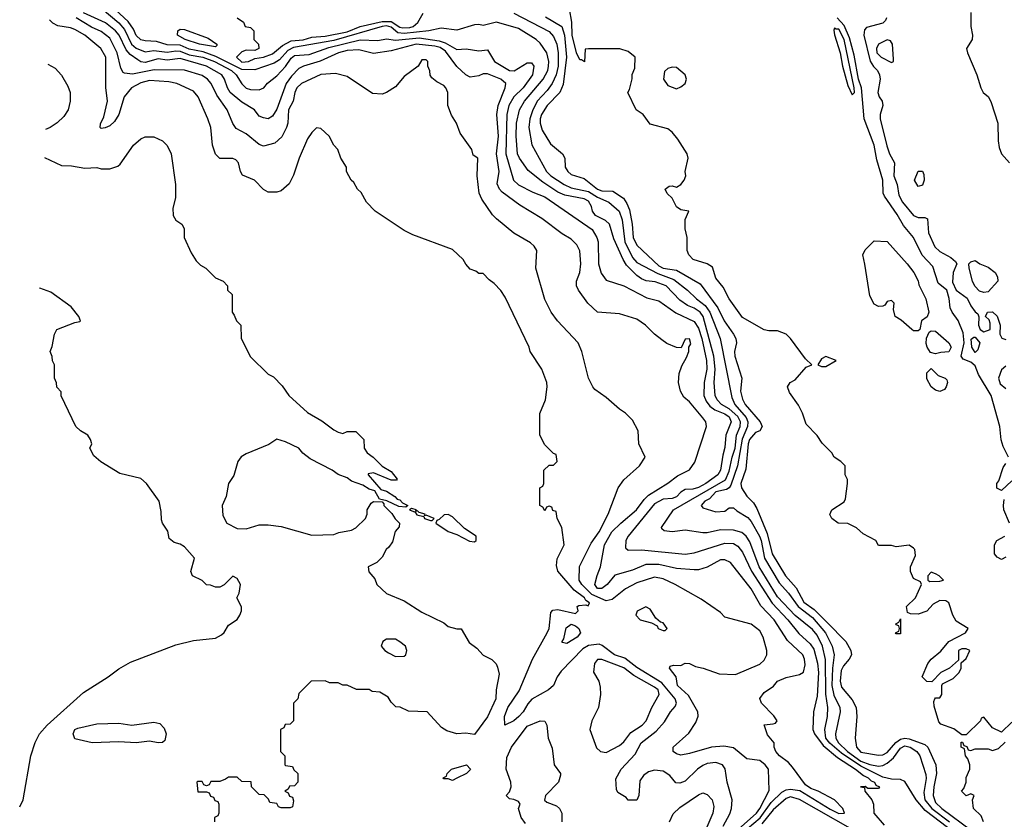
# Model space of a CAD drawing. Header units: inches. Extents: x 2348341 to 2479810, y 460419 to 613669.
# Tile 297 of 656: x 2350019 to 2354503, y 566082 to 569721. Entities that reach past the tile are written whole.
import ezdxf

# ---------------------------------------------------------------- set-up
doc = ezdxf.new("R2010")
doc.units = ezdxf.units.IN
doc.header["$MEASUREMENT"] = 0
doc.layers.add('C3556', color=7, linetype='Continuous')

msp = doc.modelspace()

# ---------------------------------------------------------------- linework, layer by layer
at = {"layer": 'C3556', "color": 2}
for points, elevation in [([(2354243.6, 566043.6), (2354142.1, 566122.1), (2354102.2, 566170), (2354050, 566254), (2354030, 566262.7), (2353990, 566264), (2353950, 566273.6), (2353850, 566322.8), (2353761.8, 566381.8), (2353708.1, 566428.1), (2353690.8, 566450), (2353686.2, 566490), (2353698.3, 566550), (2353699.1, 566590), (2353690.6, 566650.6), (2353689, 566809), (2353675.1, 566870), (2353650, 566919.6), (2353630, 566944.7), (2353550, 567009.7), (2353470, 567094.7), (2353386.4, 567230), (2353344.1, 567344.1), (2353327.3, 567370), (2353307.2, 567387.3), (2353270, 567398), (2353210, 567398.4), (2353150, 567385.6), (2353130, 567385.6), (2353050, 567397.6), (2352990, 567389.2), (2352954.6, 567394.6), (2352944, 567404), (2352942, 567410), (2352996.2, 567490), (2353233.1, 567626.9), (2353250, 567665.5), (2353263.7, 567730), (2353278, 567770), (2353283.2, 567830), (2353299.8, 567870), (2353301.5, 567890), (2353290, 567915.3), (2353250, 567949.8), (2353215.1, 567970), (2353195.8, 567990), (2353186.6, 568010), (2353181.1, 568070), (2353185.8, 568130), (2353180.3, 568190), (2353131.7, 568370), (2353118.3, 568390), (2353090, 568408.5), (2353060.5, 568420.5), (2353024.9, 568444.9), (2352963.7, 568510), (2352913, 568527), (2352871.7, 568531.7), (2352850, 568540.9), (2352830, 568556.2), (2352783, 568603), (2352766.6, 568630), (2352724.1, 568724.1), (2352704.5, 568790), (2352686.9, 568806.9), (2352642, 568830), (2352627.3, 568850), (2352623.6, 568870), (2352610, 568894.7), (2352590, 568905.1), (2352502, 568922), (2352470, 568936), (2352401.7, 568981.7), (2352334.3, 569034.3), (2352294.7, 569090), (2352286.6, 569110), (2352279.7, 569190), (2352281.7, 569250), (2352295.8, 569310), (2352317.4, 569350), (2352403.1, 569450), (2352423.5, 569490), (2352427.2, 569510), (2352428.4, 569530), (2352418.9, 569570), (2352390, 569614.5), (2352370.9, 569630.9), (2352290, 569680.4), (2352190, 569709.6), (2352130, 569694), (2352110, 569698.7), (2352090, 569697.4), (2352010, 569673), (2351938, 569682), (2351882, 569670), (2351770, 569658.1), (2351741.4, 569661.4), (2351710, 569686.8), (2351690, 569692.7), (2351670, 569690.4), (2351450, 569626.5), (2351266.5, 569593.5), (2351239.8, 569580.2), (2351202.6, 569537.4), (2351177.1, 569522.9), (2351090, 569492.9), (2351030, 569494.7), (2350912.8, 569552.8), (2350854.6, 569574.6), (2350790, 569586.7), (2350750, 569604.1), (2350690, 569605.8), (2350641.4, 569621.5), (2350590, 569624.2), (2350570, 569629.7), (2350550, 569649.6), (2350538, 569678), (2350513.3, 569713.3), (2350418.7, 569798.7)], 78), ([(2353304.6, 566015.4), (2353391.1, 566088.9), (2353441.9, 566158.1), (2353490, 566205.4), (2353510, 566215.4), (2353530, 566218.5), (2353572, 566212), (2353710, 566127.3), (2353750, 566107.6), (2353775.3, 566110), (2353767, 566130), (2353729.3, 566170), (2353656, 566210), (2353622.3, 566222.3), (2353598.3, 566238.3), (2353539.1, 566319.1), (2353519.8, 566339.8), (2353479.3, 566370), (2353462.7, 566390), (2353455.3, 566410), (2353455.3, 566430), (2353425.2, 566465.2), (2353409.1, 566510.9), (2353450, 566516), (2353460.4, 566519.6), (2353468.7, 566530), (2353452.9, 566552.9), (2353397.2, 566610), (2353390, 566632), (2353410, 566658), (2353452.1, 566687.9), (2353469.6, 566710.4), (2353510, 566726.8), (2353570, 566741), (2353589.2, 566750.8), (2353595.9, 566784.1), (2353593.6, 566810), (2353585.2, 566830), (2353515.2, 566895.2), (2353455.6, 566990), (2353393.5, 567053.5), (2353349.5, 567130), (2353256, 567250), (2353230, 567262), (2353210, 567262), (2353150, 567229.5), (2353110, 567217.6), (2353090, 567216.9), (2353010, 567223), (2352930, 567241.7), (2352870, 567240.5), (2352810, 567215.6), (2352730, 567192.3), (2352694.4, 567150), (2352670, 567131.6), (2352650, 567132.3), (2352638.7, 567150), (2352648.3, 567191.7), (2352664.5, 567230), (2352682.4, 567330), (2352716.3, 567390), (2352756.3, 567430), (2352827.8, 567490), (2352863, 567537), (2352883.3, 567556.7), (2352970, 567610.6), (2353014.6, 567645.4), (2353070, 567672.4), (2353093.8, 567706.2), (2353147, 567870), (2353143.7, 567890), (2353130, 567909.2), (2353070, 567982), (2353043.2, 568003.2), (2353029, 568030), (2353019, 568070), (2353022, 568110), (2353034.6, 568145.4), (2353056.4, 568183.6), (2353066, 568210), (2353066, 568230), (2353075.1, 568244.9), (2353070, 568268), (2353050, 568266), (2353032, 568228), (2353010, 568228.7), (2352966.8, 568246.8), (2352943.2, 568263.2), (2352909.3, 568289.3), (2352868.7, 568330), (2352830, 568357.2), (2352750, 568382.7), (2352650, 568389.2), (2352606, 568430), (2352563.7, 568490), (2352555.1, 568510), (2352555.1, 568530), (2352569.4, 568570), (2352574.5, 568610), (2352569.4, 568669.4), (2352556.6, 568696.6), (2352530, 568721.2), (2352490, 568746), (2352396.6, 568816.6), (2352296.1, 568876.1), (2352216.1, 568936.1), (2352203.7, 568950), (2352193.6, 568973.6), (2352202, 569030), (2352190.8, 569110), (2352199.3, 569190), (2352192, 569290), (2352197.7, 569330), (2352229.5, 569410), (2352232.3, 569430), (2352210, 569449.4), (2352150, 569474), (2352130, 569474.5), (2352110, 569466), (2352070, 569459), (2352050, 569469.3), (2352010, 569507.6), (2351957.9, 569577.9), (2351933.6, 569593.6), (2351910, 569599.8), (2351824.7, 569610), (2351710, 569578.7), (2351630, 569567.6), (2351563.3, 569583.3), (2351510, 569580.3), (2351470.7, 569570), (2351387.7, 569532.3), (2351310.8, 569510), (2351290, 569498.7), (2351256.4, 569463.6), (2351232.9, 569430), (2351190, 569314), (2351170, 569282), (2351150, 569269), (2351130, 569274), (2351110, 569282), (2351089, 569310), (2351030, 569345.1), (2350977.6, 569390), (2350964.7, 569410), (2350951.5, 569450), (2350939.6, 569470), (2350870, 569509.8), (2350750, 569544.4), (2350690, 569536.4), (2350650, 569542.3), (2350590, 569526.2), (2350570, 569529.7), (2350557.4, 569537.4), (2350522.3, 569562.3), (2350503.2, 569583.2), (2350471.8, 569650), (2350455.4, 569670), (2350410, 569706.2), (2350310, 569752.4)], 86), ([(2350394.7, 569770), (2350470, 569706.2), (2350496.2, 569676.2), (2350528.8, 569610), (2350550, 569590.8), (2350590, 569574.8), (2350630, 569580.7), (2350690, 569572.7), (2350730, 569579.5), (2350750, 569577.9), (2350790, 569561.5), (2350853.6, 569550), (2350906.3, 569530), (2350983.1, 569490), (2351005.4, 569470), (2351030, 569429.4), (2351050, 569409.6), (2351070, 569402.9), (2351110, 569402), (2351130.8, 569410), (2351147.9, 569432.1), (2351190, 569466), (2351230, 569507.8), (2351254.9, 569545.1), (2351270, 569557.4), (2351337.8, 569562.2), (2351426.5, 569593.5), (2351570, 569628.7), (2351650, 569625.4), (2351690, 569633.6), (2351730, 569628), (2351837.8, 569637.8), (2351930, 569625.2), (2351956.1, 569616.1), (2352010, 569585.6), (2352052.5, 569587.5), (2352110, 569578.7), (2352150, 569584), (2352180.7, 569530), (2352250.3, 569489.7), (2352271.4, 569488.6), (2352330, 569524.5), (2352350, 569525.2), (2352360.9, 569510), (2352355.1, 569470), (2352311.1, 569410), (2352269.7, 569370), (2352247.2, 569330), (2352236.8, 569290), (2352233.3, 569110), (2352267.3, 568990), (2352290, 568969.6), (2352355.3, 568935.3), (2352410, 568914), (2352625.4, 568765.4), (2352647.6, 568730), (2352653.3, 568710), (2352655.1, 568610), (2352667.3, 568567.3), (2352690, 568535.3), (2352770, 568509.3), (2352874.9, 568454.9), (2352930, 568440.9), (2353006.7, 568386.7), (2353090, 568347.6), (2353110, 568316.2), (2353125.5, 568270), (2353147, 568170), (2353147.8, 568130), (2353135.8, 568070), (2353134.2, 568010), (2353144.6, 567984.6), (2353162, 567962), (2353184.4, 567944.4), (2353230, 567927.1), (2353250, 567913.1), (2353258.9, 567890), (2353235.1, 567830), (2353230, 567774), (2353220.5, 567739.5), (2353211.1, 567670), (2353198, 567650), (2353143.6, 567610), (2353110, 567591.8), (2353084.6, 567584.6), (2353050, 567582), (2353030, 567570.7), (2353010, 567548.7), (2352990, 567542), (2352950, 567538.9), (2352910, 567518), (2352789.7, 567370.3), (2352779.5, 567350), (2352777.2, 567317.2), (2352790, 567307), (2352850, 567307.6), (2353050, 567288), (2353090, 567294), (2353230, 567338.9), (2353270, 567337.4), (2353290, 567325.1), (2353310, 567298), (2353351.4, 567211.4), (2353445.9, 567065.9), (2353517.2, 566990), (2353567.2, 566927.2), (2353619.6, 566879.6), (2353636.2, 566856.2), (2353652.4, 566792.4), (2353656.8, 566750), (2353650, 566642), (2353633.6, 566570), (2353631.5, 566490), (2353638.9, 566470), (2353678, 566418), (2353743.2, 566363.2), (2353825.6, 566310), (2353861.1, 566281.1), (2353883.7, 566270), (2353896.9, 566256.9), (2353912.3, 566250), (2353917.2, 566237.2), (2353934, 566230), (2353930, 566222), (2353919, 566221), (2353882, 566222), (2353868.7, 566231.3), (2353848.7, 566230), (2353866, 566226), (2353868, 566210), (2353899, 566170), (2353908, 566150), (2353909.2, 566110), (2353955.2, 566055.2)], 82), ([(2351010, 569728.7), (2351038, 569710), (2351046, 569690), (2351070, 569686), (2351086, 569670), (2351086, 569630), (2351106, 569610), (2351108, 569590), (2351090, 569581), (2351050, 569582.8), (2351030, 569574), (2351006.6, 569550), (2351030, 569527.8), (2351061, 569530), (2351090, 569544.5), (2351130, 569549.7), (2351170, 569566), (2351216, 569604), (2351256, 569624), (2351310, 569629.8), (2351350, 569640.7), (2351410, 569646), (2351510, 569666.1), (2351570, 569689.2), (2351670, 569712.9), (2351710, 569712.3), (2351750, 569687), (2351763.3, 569683.3), (2351795, 569685), (2351810.4, 569690), (2351832.7, 569707.3), (2351856, 569750)], 74), ([(2352269.2, 569750), (2352430, 569667.6), (2352450, 569643.7), (2352465.4, 569610), (2352471.8, 569570), (2352470.7, 569510), (2352461.4, 569470), (2352444, 569430), (2352421.7, 569398.3), (2352375.8, 569350), (2352353.7, 569306.3), (2352341.7, 569270), (2352337.4, 569230), (2352351.9, 569151.9), (2352417.6, 569030), (2352438, 569010), (2352498.4, 568970), (2352530, 568954.8), (2352610, 568939.3), (2352650, 568913.5), (2352702, 568890), (2352749.6, 568850), (2352762.7, 568810), (2352775.3, 568710), (2352810, 568638.4), (2352830, 568615.4), (2352925.7, 568565.7), (2352997.9, 568537.9), (2353060.7, 568490), (2353100.5, 568450), (2353140, 568420), (2353162.2, 568390), (2353208.3, 568270), (2353262, 568002), (2353276.4, 567970), (2353328, 567910), (2353335.1, 567890), (2353334, 567870), (2353308.8, 567811.2), (2353287.4, 567690), (2353257.4, 567602.6), (2353249.8, 567590.2), (2353237.8, 567582.2), (2353190, 567571.2), (2353160.5, 567539.5), (2353139.3, 567530), (2353122.7, 567510), (2353130, 567499), (2353190, 567480.9), (2353230, 567483.7), (2353250, 567499), (2353270, 567499), (2353284.7, 567484.7), (2353334.9, 567454.9), (2353350, 567437), (2353387.8, 567370), (2353395.9, 567350), (2353410.6, 567270.6), (2353477, 567157), (2353520.5, 567110), (2353563.5, 567050), (2353630, 566999.8), (2353688.7, 566930), (2353719.1, 566870), (2353727.6, 566830), (2353720.2, 566770), (2353718, 566690), (2353727.1, 566647.1), (2353754, 566590), (2353755.1, 566570), (2353734.7, 566470), (2353736.3, 566450), (2353747.4, 566430), (2353788.7, 566390), (2353850, 566346.4), (2353890, 566330.8), (2353930, 566324), (2353950, 566325.6), (2353970, 566336.9), (2353998.7, 566361.3), (2354030, 566404.7), (2354050, 566415.1), (2354074, 566410), (2354105.1, 566390), (2354117.6, 566370), (2354145.4, 566285.4), (2354146.6, 566266.6), (2354136.8, 566203.2), (2354141.1, 566170), (2354173.5, 566130), (2354254, 566070)], 74), ([(2354536.9, 566523.1), (2354490, 566478), (2354450, 566498), (2354410, 566546), (2354398, 566542), (2354394, 566530), (2354330, 566466), (2354310, 566466), (2354273.6, 566493.6), (2354214.6, 566514.6), (2354204.7, 566524.7), (2354184, 566596), (2354182, 566618), (2354186, 566630), (2354190, 566634), (2354210, 566634), (2354218, 566650), (2354218, 566690), (2354222, 566698), (2354270, 566722), (2354298, 566750), (2354306, 566770), (2354306, 566794), (2354330, 566814), (2354346, 566850), (2354330, 566858), (2354310, 566858), (2354294, 566850), (2354294, 566806), (2354254, 566770), (2354214, 566750), (2354172.7, 566707.3), (2354150, 566708), (2354128.7, 566730), (2354155.3, 566790), (2354169.5, 566810.5), (2354213.2, 566846.8), (2354250, 566891.3), (2354326, 566930), (2354338, 566950), (2354283.1, 566983.1), (2354268, 567010), (2354250, 567066), (2354236.4, 567076.4), (2354210, 567078), (2354179.6, 567060.4), (2354150.9, 567029.1), (2354110, 567015.3), (2354076.4, 567016.4), (2354062, 567022), (2354058, 567050), (2354098, 567090), (2354126, 567150), (2354122, 567162), (2354090, 567178), (2354075.3, 567210), (2354075.3, 567230), (2354098, 567282), (2354095.3, 567310), (2354090, 567315.3), (2354070, 567328.7), (2354010, 567322), (2353990, 567328), (2353930, 567328), (2353918, 567350), (2353860.2, 567380.2), (2353830, 567408), (2353790, 567428), (2353746, 567430), (2353718, 567450), (2353708.7, 567468.7), (2353718, 567490), (2353773.2, 567526.8), (2353779.3, 567540.7), (2353789, 567610), (2353788.7, 567628.7), (2353778, 567650), (2353778, 567690), (2353758, 567710), (2353728, 567730), (2353718, 567750), (2353673.6, 567793.6), (2353650, 567828), (2353600.2, 567880.2), (2353584, 567930), (2353566, 567966), (2353524.7, 568024.7), (2353515.3, 568050), (2353528, 568070), (2353550, 568082), (2353601.2, 568138.8), (2353626, 568150), (2353598, 568178), (2353529, 568270), (2353510, 568289), (2353470, 568304), (2353430, 568304), (2353410, 568308.7), (2353310, 568365.2), (2353249.4, 568450), (2353222.7, 568502.7), (2353190, 568544), (2353174, 568594), (2353149.1, 568609.1), (2353086, 568630), (2353066, 568650), (2353058, 568670), (2353058, 568730), (2353049, 568769), (2353049, 568811), (2353066, 568850), (2353030, 568855.3), (2353010, 568868.7), (2352990, 568908), (2352968, 568930), (2352958, 568950), (2352976.4, 568963.6), (2352990, 568964.7), (2353010, 568958), (2353030, 568971), (2353045.2, 568990), (2353053.2, 569010), (2353049.2, 569030), (2353063.7, 569090), (2353059.3, 569110), (2353016.6, 569176.6), (2352990, 569209), (2352970, 569224), (2352890, 569246), (2352858, 569290), (2352826, 569310), (2352788, 569390), (2352796.4, 569403.6), (2352808.4, 569451.6), (2352808.9, 569471.1), (2352820.4, 569499.6), (2352822, 569550), (2352790, 569575.3), (2352751.6, 569588.4), (2352610, 569588), (2352594, 569586), (2352591.3, 569528.7), (2352578, 569538), (2352570, 569538), (2352554, 569570), (2352535.4, 569650), (2352532.8, 569710), (2352523.6, 569770)], 66), ([(2354350, 569754), (2354350.8, 569690), (2354358.8, 569650), (2354356, 569630), (2354331, 569590), (2354334.8, 569570), (2354378, 569470), (2354396, 569410), (2354406, 569390), (2354430.4, 569370.4), (2354443.4, 569343.4), (2354474, 569250), (2354474.8, 569170), (2354479.8, 569139.8), (2354490.6, 569110.6), (2354526, 569070)], 66), ([(2353222.9, 566050), (2353253.1, 566106.9), (2353260.7, 566130), (2353262.9, 566170), (2353240.7, 566250), (2353231.9, 566311.9), (2353219, 566330), (2353190, 566340.7), (2353150, 566335.1), (2353130, 566325.6), (2353105.5, 566310), (2353050, 566255.1), (2353026, 566246), (2353007, 566247), (2352980.1, 566280.1), (2352950, 566300.7), (2352910, 566305.1), (2352883.1, 566296.9), (2352859.1, 566280.9), (2352842.8, 566257.2), (2352838, 566190), (2352830, 566168), (2352790, 566168), (2352780.4, 566180.4), (2352743.1, 566203.1), (2352736.4, 566216.4), (2352734.6, 566265.4), (2352758, 566310), (2352822.4, 566377.6), (2352849.6, 566430), (2352917.2, 566482.7), (2352955.4, 566524.6), (2352982.9, 566570), (2353004.4, 566595.6), (2353009.6, 566610), (2353003.5, 566630), (2352942.8, 566702.8), (2352830, 566772.3), (2352774.5, 566814.5), (2352727.3, 566830), (2352672.3, 566872.3), (2352658, 566878), (2352610, 566872.4), (2352583, 566857), (2352484.4, 566755.6), (2352466, 566730), (2352450.3, 566689.7), (2352427.3, 566670), (2352352, 566628), (2352333.5, 566606.5), (2352312.4, 566570), (2352292.7, 566550), (2352270, 566529.6), (2352228, 566510), (2352227.3, 566550), (2352241.6, 566590), (2352293.6, 566666.4), (2352354, 566810), (2352421.6, 566930), (2352429.6, 566950), (2352438, 567022), (2352447.2, 567032.8), (2352470, 567037.1), (2352550, 567018), (2352562, 567030), (2352558, 567050), (2352564.7, 567055.3), (2352596.9, 567056.9), (2352607.3, 567052.7), (2352614, 567066), (2352596.6, 567076.6), (2352591.5, 567090), (2352543.9, 567123.9), (2352469.1, 567210.9), (2352463.1, 567236.9), (2352467.3, 567267.3), (2352498, 567330), (2352488, 567410), (2352466, 567450), (2352462, 567482), (2352447.3, 567487.3), (2352442, 567502), (2352430, 567506), (2352418, 567502), (2352410, 567486), (2352402, 567502), (2352388, 567510), (2352388, 567590), (2352402, 567598), (2352406, 567610), (2352406, 567670), (2352430, 567694), (2352450, 567694), (2352466, 567710), (2352462, 567742), (2352450, 567746), (2352410, 567786), (2352388, 567830), (2352388.4, 567928.4), (2352414, 567990), (2352421.2, 568050), (2352419.3, 568070), (2352397.2, 568130), (2352344, 568210), (2352339, 568230), (2352230, 568458), (2352210, 568488), (2352180.4, 568520.4), (2352156.4, 568536.4), (2352130, 568566), (2352110, 568566), (2352096.4, 568576.4), (2352070, 568586), (2352050, 568608), (2352038, 568630), (2351990, 568675.3), (2351810, 568742), (2351770, 568762), (2351638, 568850), (2351598, 568890), (2351573.6, 568933.6), (2351558, 568950), (2351540.4, 568980.4), (2351528, 568990), (2351508, 569030), (2351508, 569050), (2351482, 569090), (2351468, 569130), (2351449.1, 569149.1), (2351428, 569190), (2351390, 569226), (2351370, 569228), (2351350, 569208), (2351330, 569178), (2351291, 569090), (2351266.4, 569013.6), (2351246, 568974), (2351210, 568942), (2351190, 568935.3), (2351150, 568935.3), (2351130, 568948), (2351088, 568990), (2351033.6, 569013.6), (2351024, 569030), (2351015.3, 569070), (2351003.1, 569083.1), (2350988.9, 569088.9), (2350930, 569088.7), (2350910, 569108), (2350897.2, 569150), (2350889.2, 569230), (2350876, 569270), (2350832, 569370), (2350810, 569396), (2350735.3, 569430), (2350697.7, 569437.7), (2350610, 569443.5), (2350570, 569434), (2350528, 569410), (2350494, 569370), (2350471, 569290), (2350450, 569258), (2350430, 569238), (2350408, 569228), (2350390, 569226), (2350386, 569230), (2350387.3, 569247.3), (2350402, 569278), (2350419, 569350), (2350412, 569412), (2350411.6, 569550), (2350389.2, 569590), (2350315.1, 569650), (2350270, 569676.2), (2350250, 569683.7), (2350192.3, 569692.3), (2350170, 569705.2), (2350155.1, 569719.5)], 94), ([(2353277, 566023), (2353374, 566110), (2353390, 566130.6), (2353432.5, 566212.5), (2353428.7, 566310), (2353414, 566330), (2353390, 566348.7), (2353330, 566356), (2353270, 566407.3), (2353225.8, 566414.2), (2353170, 566409.6), (2353070, 566380.9), (2353030, 566374), (2353010, 566379), (2352995.3, 566390), (2352995.3, 566410), (2353067, 566473), (2353097.5, 566522.5), (2353109.2, 566550.8), (2353106.6, 566570), (2353065.1, 566645.1), (2353015.3, 566690), (2353008.7, 566730), (2352978, 566770), (2352982, 566778), (2352996.4, 566783.6), (2353030, 566782), (2353050, 566792), (2353068.7, 566791.3), (2353096.8, 566776.8), (2353131, 566770), (2353203.7, 566743.7), (2353278.9, 566741.1), (2353390, 566787.7), (2353410, 566806), (2353421.2, 566830), (2353421.2, 566850), (2353405.2, 566910), (2353390, 566939), (2353350, 566969.2), (2353230, 567002), (2353210, 567022), (2353122.7, 567082.7), (2353004, 567150), (2352950, 567175.6), (2352910, 567182.9), (2352830, 567158), (2352777.3, 567130), (2352717.8, 567082.2), (2352690, 567075.1), (2352625.2, 567105.2), (2352579.1, 567150), (2352566.9, 567170), (2352568.5, 567231.5), (2352621.5, 567338.5), (2352658, 567390), (2352699.3, 567470), (2352745.2, 567590), (2352770, 567626), (2352842, 567690), (2352868, 567730), (2352838, 567790), (2352835.3, 567850), (2352810, 567898), (2352778, 567930), (2352750, 567948.7), (2352690, 568002), (2352638, 568038), (2352628.7, 568050), (2352609, 568090), (2352579, 568210), (2352562, 568250), (2352468.7, 568350), (2352439, 568390), (2352410, 568448), (2352369, 568590), (2352374, 568670), (2352362, 568690), (2352345.6, 568705.6), (2352269.5, 568749.5), (2352190, 568814), (2352172, 568832), (2352124.2, 568904.2), (2352111.6, 568931.6), (2352102.7, 569010), (2352106, 569090), (2352084, 569104), (2352078, 569130), (2352024.7, 569204.7), (2352008.7, 569250), (2351985.6, 569285.6), (2351968.7, 569330), (2351968.9, 569388.9), (2351959, 569410), (2351950, 569422), (2351918, 569438), (2351896.4, 569456.4), (2351888.4, 569468.4), (2351887.3, 569487.3), (2351878, 569510), (2351878, 569530), (2351870, 569538), (2351850, 569538), (2351834, 569510), (2351770, 569462), (2351730, 569415.3), (2351690, 569388.7), (2351670, 569382), (2351625.6, 569385.6), (2351510, 569462), (2351456.5, 569476.5), (2351390, 569471.8), (2351302.8, 569430), (2351280.4, 569410), (2351272.2, 569390), (2351263.7, 569350), (2351243.6, 569310), (2351239.5, 569250), (2351234, 569230), (2351212.8, 569187.3), (2351181.2, 569158.8), (2351130, 569144.5), (2351110, 569152.7), (2351050, 569200.7), (2351004.9, 569224.9), (2350990, 569249), (2350964.5, 569310), (2350916.8, 569376.8), (2350891.5, 569430), (2350874, 569450), (2350850, 569466.6), (2350770, 569491.1), (2350632.1, 569492.1), (2350533.4, 569473.4), (2350497, 569477), (2350490, 569481.2), (2350480.1, 569500.1), (2350463.1, 569570), (2350430, 569636.3), (2350390, 569666.6), (2350346.2, 569686.2), (2350275.8, 569730)], 90), ([(2352414.1, 569734.2), (2352487.6, 569690), (2352500.3, 569650), (2352509.8, 569550), (2352493.8, 569426.2), (2352478.7, 569390), (2352421.1, 569330), (2352396, 569290), (2352388.7, 569270), (2352388.6, 569250), (2352398.2, 569218.2), (2352436.5, 569156.5), (2352491.2, 569110), (2352501.6, 569090), (2352503.6, 569050), (2352514.5, 569030), (2352530, 569016.2), (2352590, 568997.3), (2352650, 568949.8), (2352670, 568942.5), (2352720.7, 568940.7), (2352768.5, 568908.5), (2352784.5, 568884.5), (2352795.7, 568855.7), (2352808.6, 568790), (2352812.8, 568730), (2352830, 568694.5), (2352930, 568600.4), (2352950, 568589.8), (2353010, 568580.4), (2353118.4, 568518.4), (2353198.9, 568410), (2353226.6, 568350), (2353269.6, 568290), (2353279.6, 568270), (2353282.9, 568250), (2353274.5, 568210), (2353275.6, 568190), (2353307.8, 568090), (2353301.1, 568030), (2353310, 567993.2), (2353322.2, 567970), (2353391.2, 567890), (2353400.7, 567870), (2353389.7, 567850.3), (2353370, 567842.6), (2353343.1, 567810), (2353336.8, 567790), (2353325.2, 567674.8), (2353302.6, 567610), (2353306.3, 567590), (2353330, 567552.3), (2353361.2, 567521.2), (2353376.4, 567496.4), (2353422.9, 567382.9), (2353445.1, 567290), (2353506.9, 567190), (2353555, 567135), (2353589.8, 567070), (2353636.7, 567036.7), (2353696.6, 566976.6), (2353780.7, 566890), (2353804.5, 566850), (2353806.6, 566830), (2353796, 566810), (2353770, 566780.7), (2353760.6, 566759.4), (2353755.8, 566710), (2353762.2, 566682.2), (2353810, 566625.6), (2353828.4, 566590), (2353831.5, 566550), (2353824.2, 566450), (2353830, 566409.4), (2353850, 566386.3), (2353930, 566372.8), (2353950, 566375.1), (2353970, 566384.8), (2354008.7, 566431.3), (2354030, 566445.5), (2354050, 566450.8), (2354070, 566448.1), (2354141.6, 566421.6), (2354154, 566410), (2354190.9, 566330), (2354194.5, 566290), (2354181.8, 566230), (2354179.7, 566190), (2354190, 566158.4), (2354218.7, 566130), (2354353.7, 566030)], 70), ([(2354522.7, 567730), (2354498.3, 567778.3), (2354488.5, 567808.5), (2354483.1, 567870), (2354443.7, 568010), (2354386.1, 568106.1), (2354370, 568145.1), (2354350, 568161.7), (2354315.8, 568175.8), (2354307, 568190), (2354320.2, 568250), (2354316.1, 568296.1), (2354292.4, 568352.4), (2354265, 568390), (2354256.2, 568410), (2354252.5, 568452.5), (2354241, 568490), (2354201.4, 568521.4), (2354177.3, 568597.3), (2354128.9, 568648.9), (2354088.9, 568730), (2354043.9, 568783.9), (2354014.6, 568834.6), (2353957.3, 568917.3), (2353951.6, 568931.6), (2353949.7, 568990.3), (2353923.1, 569083.1), (2353910, 569149.3), (2353864.7, 569270), (2353852.2, 569410), (2353839.2, 569450), (2353819.4, 569559.4), (2353798.4, 569638.4), (2353774.2, 569694.2), (2353741.6, 569730)], 62), ([(2353967, 569730), (2353962.6, 569717.4), (2353950, 569705.1), (2353874.9, 569685.1), (2353865.7, 569674.3), (2353863.6, 569650), (2353892.5, 569532.5), (2353907.2, 569507.2), (2353925.5, 569490), (2353935.3, 569470), (2353937, 569450), (2353926.5, 569390), (2353932.7, 569370), (2353946.7, 569350), (2353950.4, 569330), (2353937.5, 569290), (2353937.1, 569270), (2353967.3, 569147.3), (2353980.5, 569110), (2354003, 569070), (2354000.2, 569010), (2354014.7, 568970), (2354022.6, 568922.6), (2354039.6, 568890), (2354089.5, 568829.5), (2354110, 568820.9), (2354141, 568821), (2354153.7, 568813.7), (2354157.2, 568750), (2354187.3, 568687.3), (2354210, 568666), (2354259.2, 568639.2), (2354280.7, 568620.7), (2354286.7, 568610), (2354269.5, 568570.5), (2354266.5, 568526.5), (2354284.2, 568490), (2354333.3, 568453.3), (2354350, 568418.8), (2354370, 568390.8), (2354382.8, 568382.8), (2354387.7, 568367.7), (2354385.5, 568330), (2354393.4, 568310), (2354410, 568300.3), (2354439, 568310), (2354439.3, 568339.3), (2354434, 568354), (2354418, 568370), (2354426, 568390), (2354450, 568391.3), (2354470, 568372), (2354484.7, 568330), (2354482, 568290), (2354491.6, 568271.6), (2354510, 568264.7)], 62), ([(2350147.4, 569518.1), (2350180.4, 569500.4), (2350208.9, 569468.9), (2350238, 569418), (2350248.7, 569390), (2350248.7, 569350), (2350239, 569310), (2350220.2, 569279.8), (2350190, 569251.3), (2350158, 569230), (2350136.1, 569221.5)], 98), ([(2350131.3, 569093.4), (2350210, 569057.2), (2350255.5, 569055.5), (2350315.3, 569044.7), (2350370, 569048.7), (2350390, 569042), (2350430, 569042), (2350465.4, 569054.6), (2350476.9, 569063.1), (2350538, 569150), (2350570, 569178), (2350590, 569188), (2350630, 569188), (2350668.9, 569168.9), (2350690, 569148), (2350708.7, 569110), (2350728.7, 568970), (2350728.7, 568910), (2350716.4, 568863.6), (2350718, 568830), (2350730, 568808), (2350758, 568790), (2350768, 568770), (2350768, 568730), (2350800.4, 568660.4), (2350823.1, 568623.1), (2350843.1, 568603.1), (2350866, 568590), (2350910, 568546), (2350946, 568530), (2350966, 568510), (2350966, 568490), (2350986, 568470), (2350986, 568390), (2350996.4, 568376.4), (2351006, 568350), (2351026, 568330), (2351028, 568270), (2351070, 568186), (2351150, 568108), (2351174.6, 568094.6), (2351214, 568054), (2351244, 568010), (2351330, 567933.2), (2351395.5, 567895.5), (2351450, 567854), (2351470, 567844), (2351490, 567838), (2351510, 567846), (2351550, 567846), (2351586, 567810), (2351588, 567770), (2351602, 567750), (2351628.7, 567730), (2351669.3, 567689.3), (2351710, 567664), (2351738, 567630), (2351735.3, 567624.7), (2351710, 567624.7), (2351630, 567658), (2351606, 567654), (2351606, 567650), (2351663.1, 567583.1), (2351690, 567575.3), (2351728, 567550), (2351738, 567538), (2351750, 567535.3), (2351762, 567522), (2351786, 567510), (2351778, 567502), (2351745.4, 567505.4), (2351691.6, 567531.6), (2351658, 567538), (2351636.9, 567576.9), (2351610, 567584.7), (2351582, 567602), (2351530, 567621), (2351510, 567636), (2351470, 567651), (2351442, 567670), (2351341.4, 567721.4), (2351307.7, 567747.7), (2351290, 567770.7), (2351230, 567798.8), (2351190, 567811), (2351152.9, 567787.1), (2351050, 567744.9), (2351028.2, 567731.8), (2351012.3, 567710), (2350993.8, 567646.2), (2350969.2, 567610), (2350959, 567550), (2350941.2, 567510), (2350944.1, 567464.1), (2350962, 567430), (2351010, 567405.2), (2351050, 567404), (2351110, 567422), (2351150, 567422), (2351210, 567414), (2351350, 567375.3), (2351450, 567378), (2351472.7, 567387.3), (2351530, 567398), (2351550, 567408), (2351594, 567450), (2351602, 567470), (2351602, 567490), (2351619.6, 567520.4), (2351630, 567528), (2351670, 567526), (2351678, 567518), (2351678, 567510), (2351714, 567474), (2351729, 567449), (2351748, 567430), (2351747.3, 567412.7), (2351728.4, 567391.6), (2351716.4, 567343.6), (2351700.4, 567319.6), (2351688, 567310), (2351670, 567274), (2351646, 567250), (2351606, 567230), (2351608.4, 567208.4), (2351636.4, 567176.4), (2351646, 567150), (2351690, 567108.7), (2351770, 567075.3), (2351850, 567024), (2351950, 566975.3), (2351970, 566959), (2352010, 566948), (2352030, 566948), (2352065.6, 566885.6), (2352100.4, 566860.4), (2352130, 566828), (2352168.4, 566808.4), (2352188.4, 566788.4), (2352194.6, 566774.6), (2352202, 566742), (2352189.4, 566670.6), (2352187, 566630), (2352150, 566547.3), (2352090, 566467.3), (2352050, 566474), (2352010, 566471), (2351963.5, 566483.5), (2351939.6, 566499.6), (2351874, 566570), (2351790, 566574), (2351751.6, 566591.6), (2351732.7, 566592.7), (2351710, 566614), (2351696.9, 566636.9), (2351659.6, 566659.6), (2351623.6, 566663.6), (2351610, 566672), (2351552.7, 566672.7), (2351510, 566692), (2351490, 566692), (2351470, 566702), (2351430, 566702), (2351410, 566712), (2351346, 566710), (2351290, 566654), (2351286, 566630), (2351266, 566610), (2351266, 566530), (2351250, 566514), (2351227.3, 566512.7), (2351222, 566498), (2351206, 566490), (2351206, 566390), (2351226, 566370), (2351226, 566330), (2351230, 566326), (2351262, 566322), (2351267.3, 566307.3), (2351286, 566290), (2351286, 566250), (2351270, 566234), (2351247.3, 566232.7), (2351242, 566218), (2351226, 566210), (2351242, 566202), (2351247.3, 566187.3), (2351262, 566182), (2351266, 566166), (2351262, 566138), (2351250, 566134), (2351210, 566134), (2351198, 566138), (2351190, 566154), (2351158, 566158), (2351152.7, 566172.7), (2351132.7, 566192.7), (2351110, 566194), (2351074, 566230), (2351072.7, 566252.7), (2351030, 566254), (2351010, 566274), (2350970, 566274), (2350956.4, 566263.6), (2350930, 566254), (2350890, 566254), (2350882, 566238), (2350870, 566234), (2350858, 566238), (2350850, 566254), (2350830, 566254), (2350826, 566250), (2350830, 566206), (2350870, 566206), (2350882, 566202), (2350887.3, 566187.3), (2350902, 566182), (2350907.3, 566167.3), (2350922, 566162), (2350926, 566150), (2350926, 566110), (2350922, 566098), (2350906, 566090), (2350906, 566070)], 98), ([(2350018.9, 566138.5), (2350035.1, 566170), (2350069.3, 566370), (2350089.4, 566430.6), (2350109, 566470), (2350144, 566510), (2350310, 566658.8), (2350422, 566730), (2350470, 566766), (2350524.1, 566795.9), (2350730, 566876), (2350810, 566896), (2350910, 566906), (2350938.6, 566921.4), (2350950, 566931.3), (2350970, 566964.7), (2351009.1, 566990.9), (2351022, 567010), (2351028.7, 567030), (2351028.4, 567048.4), (2351008, 567090), (2351018, 567110), (2351024, 567150), (2351010, 567178), (2350990, 567188), (2350950, 567148), (2350930, 567138), (2350910, 567138), (2350887.3, 567147.3), (2350870, 567148), (2350850, 567168), (2350806, 567190), (2350798, 567210), (2350815.3, 567270), (2350770, 567322), (2350750, 567334), (2350722, 567342), (2350699, 567359), (2350692.9, 567392.9), (2350669.1, 567429.1), (2350664.7, 567444.7), (2350663.1, 567483.1), (2350654, 567530), (2350597.2, 567610), (2350570, 567632.7), (2350474.6, 567654.6), (2350389.1, 567709.1), (2350356.4, 567736.4), (2350338, 567770), (2350348, 567790), (2350342, 567810), (2350328.7, 567830), (2350295.3, 567850), (2350275.3, 567870), (2350208.4, 568008.4), (2350207.3, 568027.3), (2350188.4, 568048.4), (2350187.3, 568067.3), (2350178, 568090), (2350178, 568150), (2350168.4, 568168.4), (2350167.3, 568187.3), (2350158, 568210), (2350167.3, 568232.7), (2350178, 568290), (2350188, 568310), (2350270, 568342.8), (2350292.7, 568347.3), (2350295.3, 568350), (2350289, 568370), (2350254, 568414), (2350161.2, 568481.2), (2350110, 568499), (2350108.7, 568500)], 102), ([(2354510, 568143.7), (2354490, 568127.6), (2354476, 568090), (2354483.4, 568063.4), (2354510, 568041.8)], 62), ([(2354537.3, 567622.7), (2354490, 567578), (2354468.4, 567588.4), (2354469, 567610), (2354478.6, 567621.4), (2354498, 567682), (2354510, 567701)], 62), ([(2354526, 567430), (2354501.2, 567490), (2354499, 567510), (2354503.1, 567536.9)], 62), ([(2354510, 567274), (2354490, 567264), (2354470, 567275.3), (2354459, 567290), (2354459, 567330), (2354469.3, 567350.7), (2354506, 567370)], 62), ([(2352322.5, 566062.5), (2352302.8, 566090), (2352291.3, 566130), (2352298, 566150), (2352290, 566162), (2352270, 566172), (2352250, 566174), (2352234, 566190), (2352250, 566206), (2352257.3, 566230), (2352255.5, 566250), (2352234, 566310), (2352238, 566362), (2352259.3, 566410), (2352330, 566506), (2352390, 566529), (2352410, 566528), (2352419, 566510), (2352426, 566450), (2352444.5, 566404.5), (2352452.7, 566330), (2352482, 566290), (2352482, 566282), (2352472.3, 566250), (2352413.2, 566190), (2352409.1, 566169.1), (2352419, 566159), (2352463.1, 566143.1), (2352478, 566130), (2352488, 566110), (2352488, 566070)], 98), ([(2354409, 566070), (2354397.2, 566097.2), (2354362, 566130), (2354358, 566170), (2354366, 566190), (2354350, 566198), (2354330, 566188), (2354308, 566210), (2354319, 566221), (2354328.7, 566250), (2354329, 566271), (2354346, 566310), (2354346, 566330), (2354336.4, 566356.4), (2354326, 566370), (2354322, 566402), (2354306, 566410), (2354307.3, 566432.7), (2354312.7, 566432.7), (2354318, 566418), (2354332.7, 566412.7), (2354338, 566398), (2354350, 566394), (2354370, 566402), (2354430, 566402), (2354450, 566394), (2354476.4, 566403.6), (2354507.3, 566432.7)], 66), ([(2352978, 566070), (2352994.3, 566105.7), (2353024.9, 566135.1), (2353110, 566193.2), (2353130, 566201.2), (2353150, 566194), (2353172.3, 566170), (2353180.1, 566140.1), (2353175.6, 566110), (2353123.5, 565990)], 98), ([(2353890.6, 565990), (2353570, 566172), (2353530, 566183.2), (2353510, 566175.6), (2353450, 566124.6), (2353399, 566061)], 82)]:
    msp.add_lwpolyline(points, dxfattribs=dict(at, elevation=elevation))
for points, elevation in [([(2350910, 569598), (2350838, 569610), (2350773.2, 569630), (2350738, 569650), (2350739.3, 569670), (2350750, 569677.1), (2350770, 569675.5), (2350876.7, 569636.7), (2350916, 569610), (2350916.9, 569603.1)], 74), ([(2353730, 569682), (2353726.7, 569673.3), (2353730, 569652), (2353754.9, 569570), (2353765.7, 569510), (2353790, 569421), (2353810, 569379.1), (2353820.9, 569390), (2353818.9, 569410), (2353774.1, 569630), (2353750, 569677.4), (2353737.2, 569677.2)], 66), ([(2353970, 569629), (2353930, 569609), (2353921.6, 569590), (2353923.1, 569570), (2353942, 569550), (2353990, 569526), (2353998, 569530), (2353999, 569541), (2353994, 569610), (2353984, 569624)], 66), ([(2352990, 569505.2), (2352970, 569499), (2352955.3, 569484.7), (2352951, 569450), (2352970, 569421), (2353010, 569406.8), (2353030, 569414.8), (2353049, 569430), (2353056, 569450), (2353049.2, 569470), (2353010, 569502.7)], 66), ([(2354110, 568962), (2354094, 568990), (2354110, 569031), (2354130, 569031), (2354135.9, 569015.9), (2354138.8, 568990), (2354130, 568968)], 62), ([(2354090, 568305.2), (2354082, 568310), (2354032.9, 568352.9), (2354006, 568370), (2353998, 568402), (2354002, 568430), (2353990, 568442), (2353970, 568438), (2353958.5, 568421.5), (2353950, 568417.2), (2353930, 568415.1), (2353910, 568426), (2353890, 568464), (2353868.4, 568608.4), (2353858, 568650), (2353870, 568674), (2353910, 568714), (2353970, 568711.3), (2354061, 568610), (2354090.7, 568570), (2354110, 568532), (2354114, 568514), (2354146, 568450), (2354158.8, 568390), (2354151, 568369), (2354126, 568350), (2354118, 568310), (2354110, 568305.2)], 62), ([(2354410, 568479), (2354390, 568485.2), (2354368.3, 568508.3), (2354358, 568530), (2354343.7, 568590), (2354342, 568610), (2354350, 568618), (2354370, 568624.7), (2354392, 568610), (2354430, 568594.8), (2354462, 568570), (2354472, 568550), (2354474, 568530), (2354430, 568482)], 62), ([(2354190, 568199.3), (2354166.8, 568206.8), (2354152, 568230), (2354147.7, 568247.7), (2354149.4, 568270.6), (2354161.2, 568298.8), (2354170, 568304), (2354190, 568303), (2354250.4, 568250), (2354260.5, 568230), (2354250, 568209.6), (2354213.2, 568206.8)], 62), ([(2354370, 568205.6), (2354355.6, 568230), (2354353.6, 568250), (2354352.7, 568267.3), (2354364.2, 568275.8), (2354370, 568275.8), (2354392, 568250), (2354382.4, 568217.6)], 58), ([(2353690, 568188), (2353670, 568178), (2353654, 568150), (2353670, 568142), (2353690, 568142), (2353738, 568170)], 66), ([(2354210, 568029), (2354190, 568035.3), (2354169.3, 568049.3), (2354150, 568086), (2354150, 568114), (2354170, 568134), (2354202, 568102), (2354234, 568090), (2354242, 568082), (2354244.7, 568070), (2354238, 568050), (2354230, 568038)], 62), ([(2351803.6, 567496.4), (2351794, 567490), (2351819.6, 567479.6), (2351827.1, 567467.1), (2351859.6, 567459.6), (2351862, 567450), (2351890, 567442), (2351898, 567442), (2351906, 567450), (2351870, 567466), (2351862, 567462), (2351866, 567470), (2351838, 567478), (2351830, 567486), (2351822, 567482), (2351826, 567490)], 98), ([(2351970, 567468), (2351952.7, 567467.3), (2351930, 567446), (2351918, 567442), (2351914, 567430), (2351970, 567391), (2352010, 567378), (2352067.1, 567347.1), (2352090, 567344.7), (2352098, 567350), (2352098, 567370), (2352045.2, 567405.2), (2351990, 567458)], 98), ([(2354170, 567206), (2354154, 567190), (2354154, 567170), (2354163.6, 567163.6), (2354210, 567164.7), (2354226, 567170), (2354206, 567190), (2354190, 567198)], 66), ([(2352870, 567048), (2352831.6, 567028.4), (2352824.7, 567010), (2352844.7, 566990), (2352896, 566976), (2352922, 566962), (2352926, 566950), (2352950, 566941), (2352959, 566941), (2352968, 566950), (2352950, 566975.3), (2352938, 566978), (2352916.4, 566996.4), (2352890, 567038)], 94), ([(2352510, 566882), (2352490, 566886), (2352489.3, 566890), (2352497.2, 566902.8), (2352507, 566953), (2352530, 566970.2), (2352550, 566962.6), (2352564.9, 566950), (2352572.2, 566930), (2352557.3, 566910)], 90), ([(2354010, 566926), (2354008, 566930), (2354022, 566938), (2354026, 566950), (2354022, 566962), (2354010, 566966), (2354008.9, 566971.1), (2354022, 566978), (2354030, 566994), (2354030, 566926)], 66), ([(2351730, 566902), (2351690, 566902), (2351672, 566890), (2351664.7, 566870), (2351682, 566850), (2351698.8, 566838.8), (2351730, 566822.8), (2351770, 566824.7), (2351778, 566830), (2351782, 566850), (2351775.3, 566870), (2351750, 566889)], 102), ([(2352670, 566809.2), (2352651, 566809), (2352636, 566790), (2352631.6, 566751.6), (2352656, 566710), (2352662.8, 566682.8), (2352664, 566650), (2352654.8, 566590), (2352624, 566530), (2352614.8, 566490), (2352646.2, 566406.2), (2352664.7, 566390), (2352690, 566385.5), (2352750, 566417.3), (2352770, 566434.8), (2352802.8, 566477.2), (2352854.5, 566510), (2352871.8, 566530), (2352898, 566590), (2352931.6, 566650), (2352927.3, 566670), (2352910, 566683), (2352815.4, 566735.4), (2352770, 566771)], 98), ([(2350650, 566429.6), (2350610, 566437.2), (2350550, 566429.6), (2350470, 566434), (2350349.7, 566429.7), (2350270, 566447.6), (2350263.1, 566470), (2350269.8, 566490.2), (2350283.5, 566496.5), (2350370, 566515.8), (2350470, 566519.7), (2350530, 566510.3), (2350630, 566523.1), (2350657.1, 566517.1), (2350676.3, 566496.3), (2350686.3, 566470), (2350679.9, 566440.1), (2350668.9, 566431.1)], 98), ([(2351990, 566258), (2351970, 566266), (2351950, 566266), (2351948, 566270), (2351962, 566278), (2351966, 566290), (2351986, 566310), (2352054, 566330), (2352072, 566310), (2352070, 566306), (2352054, 566290), (2352010, 566268.7)], 94)]:
    msp.add_lwpolyline(points, close=True, dxfattribs=dict(at, elevation=elevation))

doc.saveas('drawing.dxf')
